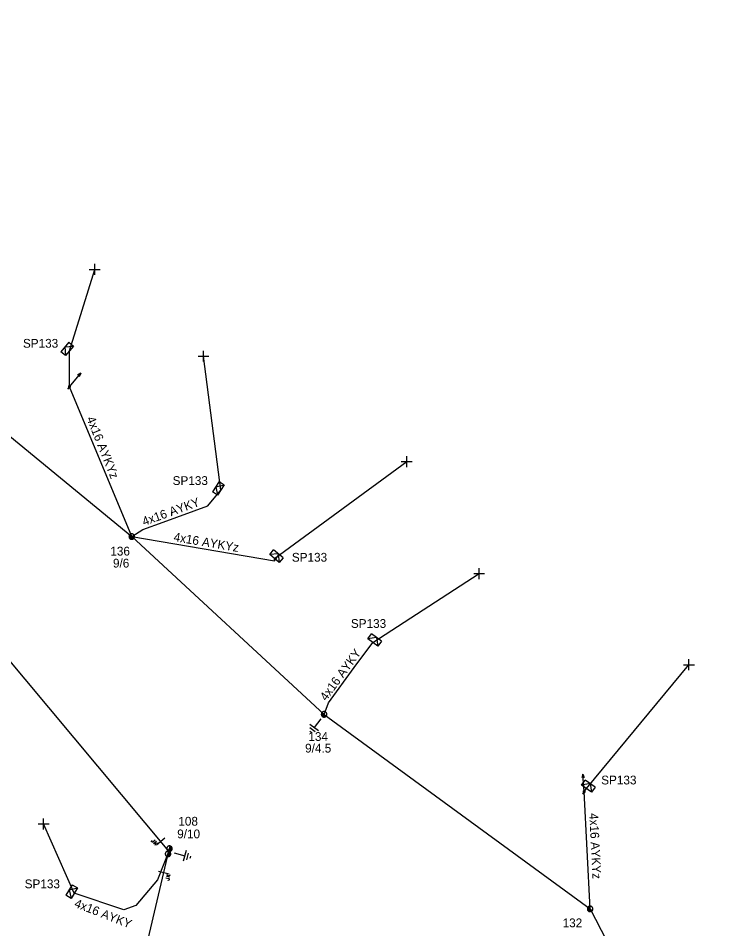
# Model space of a CAD drawing. Extents: x -748492 to -735633, y -1146251 to -1139940.
# Drawn here: x -742121 to -742041.1, y -1140934.7 to -1140831 of the extents above; entities that cross this region are included whole.
import ezdxf

# ---------------------------------------------------------------- set-up
doc = ezdxf.new("R2010")
doc.units = 0
for name, color, linetype in [('Vrstva 1', 7, 'Continuous'), ('Vrstva 12', 7, 'Continuous'), ('Vrstva 13', 7, 'Continuous'), ('Vrstva 14', 7, 'Continuous'), ('Vrstva 15', 7, 'Continuous'), ('Vrstva 18', 7, 'Continuous'), ('Vrstva 2', 7, 'Continuous'), ('Vrstva 31', 7, 'Continuous'), ('Vrstva 33', 7, 'Continuous'), ('Vrstva 34', 7, 'Continuous'), ('Vrstva 52', 7, 'Continuous'), ('Vrstva 54', 7, 'Continuous'), ('Vrstva 55', 7, 'Continuous'), ('Vrstva 59', 7, 'Continuous'), ('Vrstva 9', 7, 'Continuous')]:
    doc.layers.add(name, color=color, linetype=linetype)

# ---------------------------------------------------------------- blocks, each defined once
blk = doc.blocks.new('NN440')
at = {"layer": 'Vrstva 2'}
for points in [[(0.63, 0), (0.63, 0.06), (0.62, 0.13), (0.6, 0.19), (0.58, 0.25), (0.55, 0.31), (0.51, 0.37), (0.47, 0.42), (0.42, 0.46), (0.37, 0.51), (0.32, 0.54), (0.26, 0.57), (0.2, 0.59), (0.13, 0.61), (0.07, 0.62), (0, 0.63), (-0.06, 0.62), (-0.13, 0.61), (-0.19, 0.59), (-0.26, 0.57), (-0.31, 0.54), (-0.37, 0.51), (-0.42, 0.46), (-0.47, 0.42), (-0.51, 0.37), (-0.54, 0.31), (-0.57, 0.25), (-0.6, 0.19), (-0.62, 0.13), (-0.63, 0.06), (-0.63, 0), (-0.63, -0.07), (-0.62, -0.14), (-0.6, -0.2), (-0.57, -0.26), (-0.54, -0.32), (-0.51, -0.37), (-0.47, -0.43), (-0.42, -0.47), (-0.37, -0.51), (-0.31, -0.55), (-0.26, -0.58), (-0.19, -0.6), (-0.13, -0.62), (-0.06, -0.63), (0, -0.63), (0.07, -0.63), (0.13, -0.62), (0.2, -0.6), (0.26, -0.58), (0.32, -0.55), (0.37, -0.51), (0.42, -0.47), (0.47, -0.43), (0.51, -0.37), (0.55, -0.32), (0.58, -0.26), (0.6, -0.2), (0.62, -0.14), (0.63, -0.07), (0.63, 0)], [(-0.63, 0), (0.63, 0)], [(-0.6, -0.18), (0.57, -0.18)], [(-0.51, -0.32), (0.5, -0.32)], [(-0.37, -0.47), (0.35, -0.47)]]:
    blk.add_lwpolyline(points, dxfattribs=at)
blk = doc.blocks.new('NN450')
at = {"layer": 'Vrstva 2'}
for points in [[(0, 0), (0, 0.07), (-0.01, 0.13), (-0.03, 0.19), (-0.05, 0.25), (-0.08, 0.31), (-0.12, 0.37), (-0.16, 0.42), (-0.21, 0.46), (-0.26, 0.51), (-0.31, 0.54), (-0.37, 0.57), (-0.43, 0.59), (-0.5, 0.61), (-0.56, 0.62), (-0.63, 0.62), (-0.69, 0.62), (-0.75, 0.61), (-0.82, 0.59), (-0.88, 0.57), (-0.94, 0.54), (-0.99, 0.51), (-1.04, 0.46), (-1.09, 0.42), (-1.13, 0.37), (-1.17, 0.31), (-1.2, 0.25), (-1.22, 0.19), (-1.24, 0.13), (-1.25, 0.07), (-1.25, 0), (-1.25, -0.07), (-1.24, -0.13), (-1.22, -0.19), (-1.2, -0.25), (-1.17, -0.31), (-1.13, -0.37), (-1.09, -0.42), (-1.04, -0.46), (-0.99, -0.51), (-0.94, -0.54), (-0.88, -0.57), (-0.82, -0.59), (-0.75, -0.61), (-0.69, -0.62), (-0.62, -0.63), (-0.56, -0.62), (-0.5, -0.61), (-0.43, -0.59), (-0.37, -0.57), (-0.31, -0.54), (-0.26, -0.51), (-0.21, -0.46), (-0.16, -0.42), (-0.12, -0.37), (-0.08, -0.31), (-0.05, -0.25), (-0.03, -0.19), (-0.01, -0.13), (0, -0.07), (0, 0)], [(1.25, 0), (1.25, 0.07), (1.24, 0.13), (1.22, 0.19), (1.2, 0.25), (1.17, 0.31), (1.13, 0.37), (1.09, 0.42), (1.04, 0.46), (0.99, 0.51), (0.94, 0.54), (0.88, 0.57), (0.82, 0.59), (0.75, 0.61), (0.69, 0.62), (0.62, 0.62), (0.56, 0.62), (0.5, 0.61), (0.43, 0.59), (0.37, 0.57), (0.31, 0.54), (0.26, 0.51), (0.21, 0.46), (0.16, 0.42), (0.12, 0.37), (0.08, 0.31), (0.05, 0.25), (0.03, 0.19), (0.01, 0.13), (0, 0.07), (0, 0), (0, -0.07), (0.01, -0.13), (0.03, -0.19), (0.05, -0.25), (0.08, -0.31), (0.12, -0.37), (0.16, -0.42), (0.21, -0.46), (0.26, -0.51), (0.31, -0.54), (0.37, -0.57), (0.43, -0.59), (0.5, -0.61), (0.56, -0.62), (0.63, -0.63), (0.69, -0.62), (0.75, -0.61), (0.82, -0.59), (0.88, -0.57), (0.94, -0.54), (0.99, -0.51), (1.04, -0.46), (1.09, -0.42), (1.13, -0.37), (1.17, -0.31), (1.2, -0.25), (1.22, -0.19), (1.24, -0.13), (1.25, -0.07), (1.25, 0)], [(-1.25, 0), (1.25, 0)], [(-1.23, -0.16), (-0.02, -0.16)], [(-1.16, -0.32), (-0.09, -0.32)], [(-1.03, -0.47), (-0.22, -0.47)], [(0.02, -0.16), (1.23, -0.16)], [(0.09, -0.32), (1.16, -0.32)], [(0.22, -0.47), (1.03, -0.47)]]:
    blk.add_lwpolyline(points, dxfattribs=at)
blk = doc.blocks.new('NN560')
at = {"layer": 'Vrstva 2'}
for points in [[(2, 0), (1.59, 0.14)], [(0, 0), (2, 0)], [(2, 0), (1.59, -0.13)]]:
    blk.add_lwpolyline(points, dxfattribs=at)
blk = doc.blocks.new('NN840')
at = {"layer": 'Vrstva 15'}
for points in [[(0, 0.62), (0, -0.63)], [(-0.75, -0.71), (-0.75, -0.66)], [(-0.73, -0.76), (-0.75, -0.71)], [(-0.66, -0.8), (-0.73, -0.76)], [(-0.63, -0.8), (-0.66, -0.8)], [(-0.56, -0.76), (-0.63, -0.8)], [(-0.54, -0.71), (-0.56, -0.76)], [(-0.54, -0.38), (-0.54, -0.71)], [(-0.33, -0.38), (-0.33, -0.8)], [(-0.33, -0.64), (-0.13, -0.38)], [(-0.26, -0.56), (-0.09, -0.8)]]:
    blk.add_lwpolyline(points, dxfattribs=at)
blk = doc.blocks.new('NN800')
at = {"layer": 'Vrstva 1'}
for points in [[(-0.44, 0.44), (0.44, -0.44)], [(-0.44, -0.44), (0.44, 0.44)]]:
    blk.add_lwpolyline(points, dxfattribs=at)
blk = doc.blocks.new('NN630')
at = {"layer": 'Vrstva 9'}
for points in [[(0, -0.7), (-0.7, 0)], [(-0.7, -0.7), (-0.7, 0), (0.7, 0), (0.7, -0.7)], [(-0.7, -0.7), (0.7, -0.7)], [(0, -0.7), (0.7, 0)]]:
    blk.add_lwpolyline(points, dxfattribs=at)
blk = doc.blocks.new('NN810')
at = {"layer": 'Vrstva 14'}
for points in [[(0, -0.64), (0, -1.89)], [(0.63, -1.89), (-0.62, -1.89)], [(0.39, -2.2), (-0.4, -2.2)], [(0, -2.52), (-0.12, -2.52)], [(0.14, -2.52), (0, -2.52)]]:
    blk.add_lwpolyline(points, dxfattribs=at)
blk = doc.blocks.new('NN500')
at = {"layer": 'Vrstva 2'}
for points in [[(0, -0.24), (0.02, -0.23), (0.05, -0.23), (0.07, -0.22), (0.09, -0.22), (0.12, -0.2), (0.14, -0.19), (0.16, -0.18), (0.17, -0.16), (0.19, -0.14), (0.2, -0.12), (0.21, -0.1), (0.22, -0.07), (0.23, -0.05), (0.23, -0.02), (0.23, 0), (0.23, 0.02), (0.23, 0.05), (0.22, 0.07), (0.21, 0.1), (0.2, 0.12), (0.19, 0.14), (0.17, 0.16), (0.16, 0.17), (0.14, 0.19), (0.12, 0.2), (0.09, 0.21), (0.07, 0.22), (0.05, 0.23), (0.02, 0.23), (0, 0.23), (-0.03, 0.23), (-0.05, 0.23), (-0.07, 0.22), (-0.1, 0.21), (-0.12, 0.2), (-0.14, 0.19), (-0.16, 0.17), (-0.18, 0.16), (-0.19, 0.14), (-0.2, 0.12), (-0.22, 0.1), (-0.22, 0.07), (-0.23, 0.05), (-0.23, 0.02), (-0.24, 0), (-0.23, -0.02), (-0.23, -0.05), (-0.22, -0.07), (-0.22, -0.1), (-0.2, -0.12), (-0.19, -0.14), (-0.18, -0.16), (-0.16, -0.18), (-0.14, -0.19), (-0.12, -0.2), (-0.1, -0.22), (-0.07, -0.22), (-0.05, -0.23), (-0.03, -0.23), (0, -0.24)], [(0, -0.24), (0.02, -0.23), (0.05, -0.23), (0.07, -0.22), (0.09, -0.22), (0.12, -0.2), (0.14, -0.19), (0.16, -0.18), (0.17, -0.16), (0.19, -0.14), (0.2, -0.12), (0.21, -0.1), (0.22, -0.07), (0.23, -0.05), (0.23, -0.02), (0.23, 0), (0.23, 0.02), (0.23, 0.05), (0.22, 0.07), (0.21, 0.1), (0.2, 0.12), (0.19, 0.14), (0.17, 0.16), (0.16, 0.17), (0.14, 0.19), (0.12, 0.2), (0.09, 0.21), (0.07, 0.22), (0.05, 0.23), (0.02, 0.23), (0, 0.23), (-0.03, 0.23), (-0.05, 0.23), (-0.07, 0.22), (-0.1, 0.21), (-0.12, 0.2), (-0.14, 0.19), (-0.16, 0.17), (-0.18, 0.16), (-0.19, 0.14), (-0.2, 0.12), (-0.22, 0.1), (-0.22, 0.07), (-0.23, 0.05), (-0.23, 0.02), (-0.24, 0), (-0.23, -0.02), (-0.23, -0.05), (-0.22, -0.07), (-0.22, -0.1), (-0.2, -0.12), (-0.19, -0.14), (-0.18, -0.16), (-0.16, -0.18), (-0.14, -0.19), (-0.12, -0.2), (-0.1, -0.22), (-0.07, -0.22), (-0.05, -0.23), (-0.03, -0.23), (0, -0.24)], [(0, -0.21), (0.02, -0.2), (0.04, -0.2), (0.06, -0.2), (0.08, -0.19), (0.1, -0.18), (0.12, -0.17), (0.14, -0.15), (0.15, -0.14), (0.16, -0.12), (0.18, -0.1), (0.19, -0.08), (0.19, -0.06), (0.2, -0.04), (0.2, -0.02), (0.2, 0), (0.2, 0.02), (0.2, 0.04), (0.19, 0.06), (0.19, 0.08), (0.18, 0.1), (0.16, 0.12), (0.15, 0.14), (0.14, 0.15), (0.12, 0.17), (0.1, 0.18), (0.08, 0.19), (0.06, 0.19), (0.04, 0.2), (0.02, 0.2), (0, 0.2), (-0.02, 0.2), (-0.04, 0.2), (-0.06, 0.19), (-0.08, 0.19), (-0.1, 0.18), (-0.12, 0.17), (-0.14, 0.15), (-0.15, 0.14), (-0.17, 0.12), (-0.18, 0.1), (-0.19, 0.08), (-0.2, 0.06), (-0.2, 0.04), (-0.21, 0.02), (-0.21, 0), (-0.21, -0.02), (-0.2, -0.04), (-0.2, -0.06), (-0.19, -0.08), (-0.18, -0.1), (-0.17, -0.12), (-0.15, -0.14), (-0.14, -0.15), (-0.12, -0.17), (-0.1, -0.18), (-0.08, -0.19), (-0.06, -0.2), (-0.04, -0.2), (-0.02, -0.2), (0, -0.21)], [(0, -0.18), (0.02, -0.18), (0.04, -0.17), (0.05, -0.17), (0.07, -0.16), (0.09, -0.15), (0.1, -0.14), (0.12, -0.13), (0.13, -0.12), (0.14, -0.1), (0.15, -0.09), (0.16, -0.07), (0.17, -0.05), (0.17, -0.04), (0.17, -0.02), (0.17, 0), (0.17, 0.02), (0.17, 0.04), (0.17, 0.05), (0.16, 0.07), (0.15, 0.09), (0.14, 0.1), (0.13, 0.12), (0.12, 0.13), (0.1, 0.14), (0.09, 0.15), (0.07, 0.16), (0.05, 0.17), (0.04, 0.17), (0.02, 0.17), (0, 0.18), (-0.02, 0.17), (-0.04, 0.17), (-0.06, 0.17), (-0.07, 0.16), (-0.09, 0.15), (-0.1, 0.14), (-0.12, 0.13), (-0.13, 0.12), (-0.14, 0.1), (-0.15, 0.09), (-0.16, 0.07), (-0.17, 0.05), (-0.17, 0.04), (-0.18, 0.02), (-0.18, 0), (-0.18, -0.02), (-0.17, -0.04), (-0.17, -0.05), (-0.16, -0.07), (-0.15, -0.09), (-0.14, -0.1), (-0.13, -0.12), (-0.12, -0.13), (-0.1, -0.14), (-0.09, -0.15), (-0.07, -0.16), (-0.06, -0.17), (-0.04, -0.17), (-0.02, -0.18), (0, -0.18)], [(0, -0.15), (0.01, -0.15), (0.03, -0.14), (0.04, -0.14), (0.06, -0.13), (0.07, -0.13), (0.08, -0.12), (0.1, -0.11), (0.11, -0.1), (0.12, -0.09), (0.13, -0.07), (0.13, -0.06), (0.14, -0.05), (0.14, -0.03), (0.14, -0.02), (0.14, 0), (0.14, 0.01), (0.14, 0.03), (0.14, 0.04), (0.13, 0.06), (0.13, 0.07), (0.12, 0.09), (0.11, 0.1), (0.1, 0.11), (0.08, 0.12), (0.07, 0.13), (0.06, 0.13), (0.04, 0.14), (0.03, 0.14), (0.01, 0.14), (0, 0.15), (-0.02, 0.14), (-0.03, 0.14), (-0.05, 0.14), (-0.06, 0.13), (-0.07, 0.13), (-0.09, 0.12), (-0.1, 0.11), (-0.11, 0.1), (-0.12, 0.09), (-0.13, 0.07), (-0.13, 0.06), (-0.14, 0.04), (-0.14, 0.03), (-0.15, 0.01), (-0.15, 0), (-0.15, -0.02), (-0.14, -0.03), (-0.14, -0.05), (-0.13, -0.06), (-0.13, -0.07), (-0.12, -0.09), (-0.11, -0.1), (-0.1, -0.11), (-0.09, -0.12), (-0.07, -0.13), (-0.06, -0.13), (-0.05, -0.14), (-0.03, -0.14), (-0.02, -0.15), (0, -0.15)], [(0, -0.12), (0.01, -0.12), (0.02, -0.11), (0.03, -0.11), (0.05, -0.11), (0.06, -0.1), (0.07, -0.09), (0.08, -0.09), (0.09, -0.08), (0.09, -0.07), (0.1, -0.06), (0.11, -0.05), (0.11, -0.04), (0.11, -0.02), (0.11, -0.01), (0.12, 0), (0.11, 0.01), (0.11, 0.02), (0.11, 0.04), (0.11, 0.05), (0.1, 0.06), (0.09, 0.07), (0.09, 0.08), (0.08, 0.09), (0.07, 0.09), (0.06, 0.1), (0.05, 0.11), (0.03, 0.11), (0.02, 0.11), (0.01, 0.12), (0, 0.12), (-0.01, 0.12), (-0.03, 0.11), (-0.04, 0.11), (-0.05, 0.11), (-0.06, 0.1), (-0.07, 0.09), (-0.08, 0.09), (-0.09, 0.08), (-0.1, 0.07), (-0.1, 0.06), (-0.11, 0.05), (-0.11, 0.04), (-0.12, 0.02), (-0.12, 0.01), (-0.12, 0), (-0.12, -0.01), (-0.12, -0.02), (-0.11, -0.04), (-0.11, -0.05), (-0.1, -0.06), (-0.1, -0.07), (-0.09, -0.08), (-0.08, -0.09), (-0.07, -0.09), (-0.06, -0.1), (-0.05, -0.11), (-0.04, -0.11), (-0.03, -0.11), (-0.01, -0.12), (0, -0.12)], [(0, -0.09), (0.01, -0.09), (0.02, -0.09), (0.03, -0.08), (0.03, -0.08), (0.04, -0.08), (0.05, -0.07), (0.06, -0.07), (0.06, -0.06), (0.07, -0.05), (0.07, -0.04), (0.08, -0.04), (0.08, -0.03), (0.08, -0.02), (0.09, -0.01), (0.09, 0), (0.09, 0.01), (0.08, 0.02), (0.08, 0.03), (0.08, 0.03), (0.07, 0.04), (0.07, 0.05), (0.06, 0.06), (0.06, 0.06), (0.05, 0.07), (0.04, 0.07), (0.03, 0.08), (0.03, 0.08), (0.02, 0.08), (0.01, 0.09), (0, 0.09), (-0.01, 0.09), (-0.02, 0.08), (-0.03, 0.08), (-0.04, 0.08), (-0.04, 0.07), (-0.05, 0.07), (-0.06, 0.06), (-0.07, 0.06), (-0.07, 0.05), (-0.08, 0.04), (-0.08, 0.03), (-0.08, 0.03), (-0.09, 0.02), (-0.09, 0.01), (-0.09, 0), (-0.09, -0.01), (-0.09, -0.02), (-0.08, -0.03), (-0.08, -0.04), (-0.08, -0.04), (-0.07, -0.05), (-0.07, -0.06), (-0.06, -0.07), (-0.05, -0.07), (-0.04, -0.08), (-0.04, -0.08), (-0.03, -0.08), (-0.02, -0.09), (-0.01, -0.09), (0, -0.09)], [(0, -0.06), (0, -0.06), (0.01, -0.06), (0.02, -0.05), (0.02, -0.05), (0.03, -0.05), (0.03, -0.05), (0.04, -0.04), (0.04, -0.04), (0.05, -0.03), (0.05, -0.03), (0.05, -0.02), (0.05, -0.02), (0.05, -0.01), (0.06, -0.01), (0.06, 0), (0.06, 0.01), (0.05, 0.01), (0.05, 0.02), (0.05, 0.02), (0.05, 0.03), (0.05, 0.03), (0.04, 0.04), (0.04, 0.04), (0.03, 0.05), (0.03, 0.05), (0.02, 0.05), (0.02, 0.05), (0.01, 0.06), (0, 0.06), (0, 0.06), (-0.01, 0.06), (-0.01, 0.06), (-0.02, 0.05), (-0.02, 0.05), (-0.03, 0.05), (-0.03, 0.05), (-0.04, 0.04), (-0.04, 0.04), (-0.05, 0.03), (-0.05, 0.03), (-0.05, 0.02), (-0.06, 0.02), (-0.06, 0.01), (-0.06, 0.01), (-0.06, 0), (-0.06, -0.01), (-0.06, -0.01), (-0.06, -0.02), (-0.05, -0.02), (-0.05, -0.03), (-0.05, -0.03), (-0.04, -0.04), (-0.04, -0.04), (-0.03, -0.05), (-0.03, -0.05), (-0.02, -0.05), (-0.02, -0.05), (-0.01, -0.06), (-0.01, -0.06), (0, -0.06)], [(0, -0.03), (0, -0.03), (0, -0.03), (0.01, -0.03), (0.01, -0.03), (0.01, -0.02), (0.02, -0.02), (0.02, -0.02), (0.02, -0.02), (0.02, -0.02), (0.02, -0.01), (0.02, -0.01), (0.03, -0.01), (0.03, -0.01), (0.03, 0), (0.03, 0), (0.03, 0), (0.03, 0.01), (0.03, 0.01), (0.02, 0.01), (0.02, 0.01), (0.02, 0.02), (0.02, 0.02), (0.02, 0.02), (0.02, 0.02), (0.01, 0.02), (0.01, 0.02), (0.01, 0.03), (0, 0.03), (0, 0.03), (0, 0.03), (0, 0.03), (-0.01, 0.03), (-0.01, 0.03), (-0.01, 0.02), (-0.02, 0.02), (-0.02, 0.02), (-0.02, 0.02), (-0.02, 0.02), (-0.02, 0.02), (-0.03, 0.01), (-0.03, 0.01), (-0.03, 0.01), (-0.03, 0.01), (-0.03, 0), (-0.03, 0), (-0.03, 0), (-0.03, -0.01), (-0.03, -0.01), (-0.03, -0.01), (-0.03, -0.01), (-0.02, -0.02), (-0.02, -0.02), (-0.02, -0.02), (-0.02, -0.02), (-0.02, -0.02), (-0.01, -0.03), (-0.01, -0.03), (-0.01, -0.03), (0, -0.03), (0, -0.03)], [(0.23, 0), (0.7, 0)]]:
    blk.add_lwpolyline(points, dxfattribs=at)
blk = doc.blocks.new('NN510')
at = {"layer": 'Vrstva 2'}
blk.add_lwpolyline([(0, 0), (0, 0.94)], dxfattribs=at)

msp = doc.modelspace()

# ---------------------------------------------------------------- linework, layer by layer
at = {"layer": 'Vrstva 1'}
for points in [[(-742178.37, -1140831.03), (-742157.07, -1140849.97), (-742135.47, -1140867.53), (-742108.1, -1140890.04), (-742086.21, -1140910.28), (-742055.93, -1140932.43), (-742041.06, -1140961.25)], [(-742103.89, -1140925.87), (-742128.35, -1140896.59), (-742156.07, -1140867.87), (-742189.15, -1140860.15), (-742219.74, -1140856.24)], [(-742119.37, -1140982.42), (-742111.4, -1140957.85), (-742103.89, -1140925.87)]]:
    msp.add_lwpolyline(points, dxfattribs=at)
at = {"layer": 'Vrstva 52'}
for points in [[(-742108.1, -1140890.04), (-742106.84, -1140889.24), (-742104.54, -1140888.39), (-742099.46, -1140886.55), (-742097.96, -1140884.75)], [(-742086.21, -1140910.28), (-742085.72, -1140908.96), (-742082.77, -1140904.93), (-742080.65, -1140902.11)], [(-742103.89, -1140925.87), (-742105.16, -1140929.12), (-742107.62, -1140932.04), (-742109.01, -1140932.54), (-742114.64, -1140930.63)]]:
    msp.add_lwpolyline(points, dxfattribs=at)
at = {"layer": 'Vrstva 54'}
for points in [[(-742108.1, -1140890.04), (-742115.2, -1140872.98), (-742115.18, -1140868.91)], [(-742108.1, -1140890.04), (-742091.86, -1140892.81), (-742091.87, -1140892.55)], [(-742055.93, -1140932.43), (-742056.61, -1140919.08), (-742056.35, -1140918.74)]]:
    msp.add_lwpolyline(points, dxfattribs=at)
at = {"layer": 'Vrstva 59'}
for points in [[(-742115.18, -1140868.91), (-742112.31, -1140859.63)], [(-742097.96, -1140884.75), (-742099.94, -1140869.5)], [(-742091.87, -1140892.55), (-742076.81, -1140881.5)], [(-742080.65, -1140902.11), (-742068.56, -1140894.25)], [(-742056.35, -1140918.74), (-742044.69, -1140904.63)], [(-742114.64, -1140930.63), (-742118.13, -1140922.75)]]:
    msp.add_lwpolyline(points, dxfattribs=at)

# ---------------------------------------------------------------- block references
at = {"layer": 'Vrstva 13'}
for name, p, rotation in [('NN560', (-742115.2, -1140872.98), 49.94047508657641), ('NN510', (-742091.86, -1140892.81), -36.14282771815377), ('NN560', (-742056.61, -1140919.08), 94.7767719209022)]:
    msp.add_blockref(name, p, dxfattribs=dict(at, rotation=rotation))
for name, p, xscale, yscale, rotation in [('NN500', (-742115.2, -1140872.98), 0.5, 0.5000000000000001, -128.30876476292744), ('NN440', (-742108.1, -1140890.04), 0.5, 0.5000000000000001, -40.05952500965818), ('NN440', (-742086.21, -1140910.28), 0.5000000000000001, 0.5, -36.92976668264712), ('NN500', (-742056.61, -1140919.08), 0.5, 0.5, -122.30059006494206), ('NN450', (-742103.89, -1140925.87), 0.5, 0.49999999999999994, 73.90507020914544), ('NN440', (-742055.93, -1140932.43), 0.5, 0.49999999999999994, -46.196211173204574)]:
    msp.add_blockref(name, p, dxfattribs=dict(at, xscale=xscale, yscale=yscale, rotation=rotation))
at = {"layer": 'Vrstva 15'}
for p, rotation in [((-742086.21, -1140910.28), -36.9297665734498), ((-742103.89, -1140925.87), 73.95542370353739)]:
    msp.add_blockref('NN810', p, dxfattribs=dict(at, rotation=rotation))
at = {"layer": 'Vrstva 18'}
for p, rotation in [((-742104.8, -1140924.78), -50.12520779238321), ((-742104.46, -1140928.29), 76.74344402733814)]:
    msp.add_blockref('NN840', p, dxfattribs=dict(at, rotation=rotation))
at = {"layer": 'Vrstva 31'}
for p, rotation in [((-742115.18, -1140868.91), -130.0595250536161), ((-742097.96, -1140884.75), -123.02603899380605), ((-742091.87, -1140892.55), 139.88763423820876), ((-742080.65, -1140902.11), 143.97145430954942), ((-742056.35, -1140918.74), 144.21608883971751), ((-742114.64, -1140930.63), -120.58495616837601)]:
    msp.add_blockref('NN630', p, dxfattribs=dict(at, rotation=rotation))
at = {"layer": 'Vrstva 34'}
for p, rotation in [((-742112.31, -1140859.63), 45), ((-742099.94, -1140869.5), 44.99999995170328), ((-742076.81, -1140881.5), 45), ((-742068.56, -1140894.25), 45), ((-742044.69, -1140904.63), 44.99999995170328), ((-742118.13, -1140922.75), 45)]:
    msp.add_blockref('NN800', p, dxfattribs=dict(at, rotation=rotation))

# ---------------------------------------------------------------- texts
at = {"layer": 'Vrstva 12'}
for s, rotation, p in [('9/6', 0.044, (-742110.24, -1140893.57)), ('9/4.5', 0.023, (-742088.37, -1140914.63)), ('9/10', 359.953, (-742102.93, -1140924.39))]:
    msp.add_text(s, height=1, rotation=rotation, dxfattribs=at).set_placement(p)
at = {"layer": 'Vrstva 14'}
for s, rotation, p in [('136', 0.033, (-742110.54, -1140892.2)), ('134', 0.041, (-742088, -1140913.31)), ('108', 0.009, (-742102.8, -1140922.95)), ('132', 0.03, (-742059.06, -1140934.52))]:
    msp.add_text(s, height=1, rotation=rotation, dxfattribs=at).set_placement(p)
at = {"layer": 'Vrstva 33'}
for rotation, p in [(359.971, (-742120.49, -1140868.54)), (0.036, (-742103.45, -1140884.17)), (0.016, (-742089.88, -1140892.9)), (0.039, (-742083.16, -1140900.44)), (0.033, (-742054.67, -1140918.26)), (359.996, (-742120.29, -1140930.08))]:
    msp.add_text('SP133', height=1, rotation=rotation, dxfattribs=at).set_placement(p)
at = {"layer": 'Vrstva 54'}
for rotation, p in [(19.938, (-742106.7, -1140888.84)), (53.884, (-742085.97, -1140908.83)), (338.646, (-742114.72, -1140932.18))]:
    msp.add_text('4x16 AYKY', height=1, rotation=rotation, dxfattribs=at).set_placement(p)
at = {"layer": 'Vrstva 55'}
for rotation, p in [(291.994, (-742113.27, -1140876.6)), (350.396, (-742103.39, -1140890.55)), (272.874, (-742056.03, -1140921.55))]:
    msp.add_text('4x16 AYKYz', height=1, rotation=rotation, dxfattribs=at).set_placement(p)

doc.saveas('drawing.dxf')
